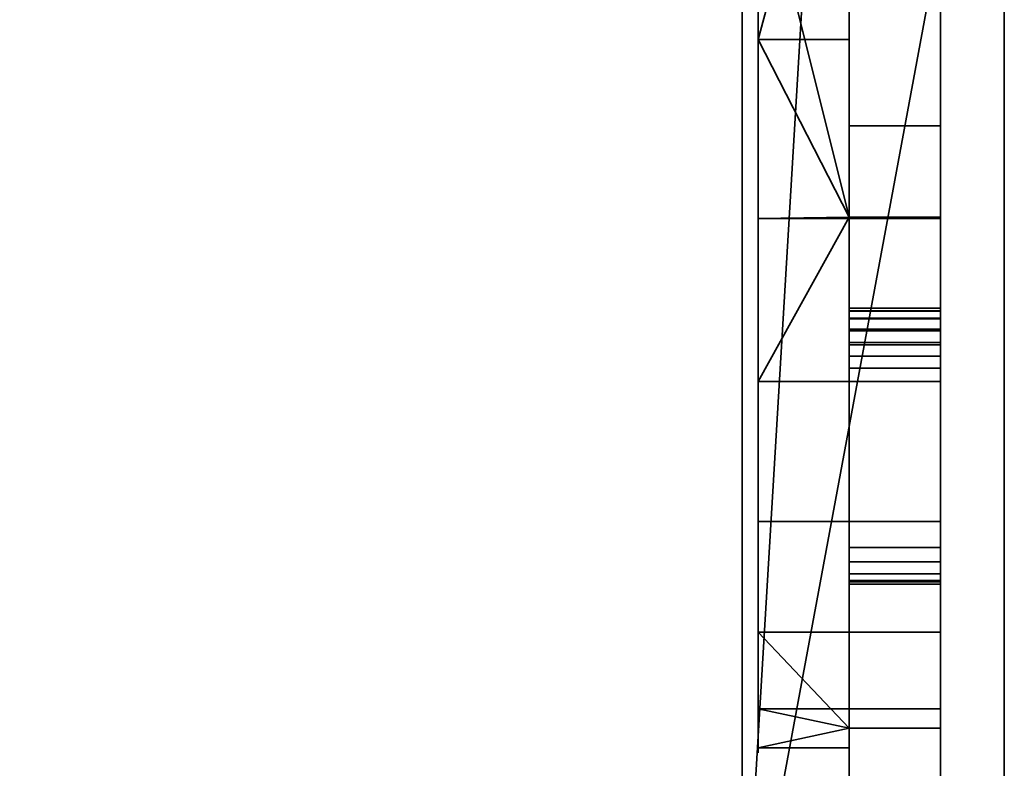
# Model space of a CAD drawing. Header units: millimetres. Extents: x -490 to 6690, y -115 to 132.
# Tile 452 of 656: x 2561 to 2582, y -5 to 12. Entities that reach past the tile are written whole.
import ezdxf

# ---------------------------------------------------------------- set-up
doc = ezdxf.new("R2010")
doc.units = ezdxf.units.MM
doc.layers.add('151', color=7, linetype='Continuous', true_color=0xffffff)

# ---------------------------------------------------------------- blocks, each defined once
blk = doc.blocks.new('UG_SURFACE_003')
at = {"layer": '151', "color": 252, "linetype": 'Continuous', "lineweight": 35}
for points in [[(3590, -6.2, 2202), (3590, 113.2, 2202), (2410, 113.2, 2202), (2410, -6.2, 2202)], [(2560, -6.2, 2052), (2560, 113.2, 2052), (3440, 113.2, 2052), (3440, -6.2, 2052)]]:
    blk.add_3dface(points, dxfattribs=at)
blk = doc.blocks.new('UG_SURFACE_177')
at = {"layer": '151', "color": 46, "linetype": 'Continuous', "lineweight": 35}
for points in [[(2577.1, 11.144, 1182.318), (2577.1, 19.356, 1182.318), (2577.1, 26.521, 1166.883), (2577.1, 25.092, 1165.844)], [(2579.1, 7.25, 1158.4), (2579.1, 18.55, 1158.4), (2579.1, 26.392, 1161.327), (2579.1, 25.872, 1162.228)], [(2579.1, 18.55, 1167.6), (2579.1, 7.25, 1158.4), (2579.1, 25.764, 1163.261), (2579.1, 26.085, 1164.25)], [(2577.1, 24.569, 1160.875), (2577.1, 25.752, 1159.562), (2577.1, 15.25, 1143.25), (2577.1, 7.217, 1144.957)], [(2579.1, 7.25, 1158.4), (2579.1, 25.872, 1162.228), (2579.1, 25.764, 1163.261)], [(2577.1, 3.641, 1178.978), (2577.1, 11.144, 1182.318), (2577.1, 25.092, 1165.844), (2577.1, 24.208, 1164.313)], [(2577.1, 0.573, 1149.785), (2577.1, -3.533, 1156.897), (2577.1, 24.023, 1162.556), (2577.1, 24.569, 1160.875)], [(2577.1, 7.217, 1144.957), (2577.1, 0.573, 1149.785), (2577.1, 24.569, 1160.875)], [(2577.1, 24.208, 1164.313), (2577.1, -1.854, 1172.875), (2577.1, 3.641, 1178.978)], [(2577.1, -4.392, 1165.064), (2577.1, -1.854, 1172.875), (2577.1, 24.208, 1164.313), (2577.1, 24.023, 1162.556)], [(2577.1, 24.023, 1162.556), (2577.1, -3.533, 1156.897), (2577.1, -4.392, 1165.064)], [(2579.1, 18.55, 1182.472), (2577.1, 19.356, 1182.318), (2577.1, 11.144, 1182.318)], [(2577.1, 11.144, 1182.318), (2579.1, 11.144, 1182.318), (2579.1, 18.55, 1182.472)], [(2579.1, 7.25, 1158.4), (2579.1, 18.55, 1167.6), (2579.1, 7.25, 1167.6)], [(2579.1, 18.55, 1167.6), (2579.1, 18.55, 1182.472), (2579.1, 11.144, 1182.318)], [(2579.1, 18.55, 1158.4), (2579.1, 7.25, 1158.4), (2579.1, 7.25, 1144.943), (2579.1, 15.25, 1143.25)], [(2579.1, 11.144, 1182.318), (2579.1, 7.25, 1181.057), (2579.1, 7.25, 1167.6), (2579.1, 18.55, 1167.6)], [(2577.1, 15.25, 1143.25), (2579.1, 15.25, 1143.25), (2579.1, 7.25, 1144.943)], [(2579.1, 7.25, 1144.943), (2577.1, 7.217, 1144.957), (2577.1, 15.25, 1143.25)], [(2577.1, 11.144, 1182.318), (2577.1, 3.641, 1178.978), (2579.1, 7.25, 1181.057)], [(2579.1, 7.25, 1181.057), (2579.1, 11.144, 1182.318), (2577.1, 11.144, 1182.318)], [(2577.1, 3.641, 1178.978), (2581.1, 3.641, 1178.978), (2581.1, 7.25, 1181.057), (2579.1, 7.25, 1181.057)], [(2579.1, 7.25, 1144.943), (2581.1, 7.25, 1144.943), (2581.1, 7.217, 1144.957), (2577.1, 7.217, 1144.957)], [(2581.1, 0.573, 1149.785), (2577.1, 0.573, 1149.785), (2577.1, 7.217, 1144.957), (2581.1, 7.217, 1144.957)], [(2579.1, 7.25, 1167.6), (2579.1, -3.957, 1167.6), (2579.1, -4.392, 1165.064)], [(2579.1, -4.392, 1165.064), (2579.1, -3.957, 1158.4), (2579.1, 7.25, 1158.4), (2579.1, 7.25, 1167.6)], [(2579.1, 7.25, 1167.6), (2581.1, 7.25, 1167.6), (2581.1, -3.957, 1167.6), (2579.1, -3.957, 1167.6)], [(2579.1, 7.25, 1181.057), (2581.1, 7.25, 1181.057), (2581.1, 7.25, 1167.6), (2579.1, 7.25, 1167.6)], [(2579.1, 7.25, 1158.4), (2581.1, 7.25, 1158.4), (2581.1, 7.25, 1144.943), (2579.1, 7.25, 1144.943)], [(2579.1, -3.957, 1158.4), (2581.1, -3.957, 1158.4), (2581.1, 7.25, 1158.4), (2579.1, 7.25, 1158.4)], [(2581.1, 7.25, 1181.057), (2581.1, 5.194, 1176.358), (2581.1, 5.25, 1176.064)], [(2581.1, 5.25, 1176.064), (2581.1, 5.25, 1170.4), (2581.1, 7.25, 1167.6), (2581.1, 7.25, 1181.057)], [(2581.1, 7.25, 1181.057), (2581.1, 3.641, 1178.978), (2581.1, 4.5, 1176.862), (2581.1, 4.791, 1176.788)], [(2581.1, 7.25, 1181.057), (2581.1, 5.033, 1176.611), (2581.1, 5.194, 1176.358)], [(2581.1, 4.791, 1176.788), (2581.1, 5.033, 1176.611), (2581.1, 7.25, 1181.057)], [(2581.1, 7.25, 1167.6), (2581.1, 5.016, 1169.834), (2581.1, 4.756, 1169.661)], [(2581.1, 5.25, 1170.4), (2581.1, 5.189, 1170.094), (2581.1, 7.25, 1167.6)], [(2581.1, -3.957, 1167.6), (2581.1, 7.25, 1167.6), (2581.1, 4.45, 1169.6), (2581.1, 0.001, 1169.6)], [(2581.1, 5.189, 1170.094), (2581.1, 5.016, 1169.834), (2581.1, 7.25, 1167.6)], [(2581.1, 4.756, 1169.661), (2581.1, 4.45, 1169.6), (2581.1, 7.25, 1167.6)], [(2581.1, 7.25, 1144.943), (2581.1, 7.25, 1158.4), (2581.1, 5.25, 1155.6), (2581.1, 5.25, 1149.936)], [(2581.1, 7.25, 1158.4), (2581.1, 5.189, 1155.906), (2581.1, 5.25, 1155.6)], [(2581.1, 7.217, 1144.957), (2581.1, 7.25, 1144.943), (2581.1, 5.033, 1149.389), (2581.1, 4.791, 1149.212)], [(2581.1, 5.25, 1149.936), (2581.1, 5.194, 1149.642), (2581.1, 7.25, 1144.943)], [(2581.1, 7.25, 1158.4), (2581.1, -3.957, 1158.4), (2581.1, 0.001, 1156.4), (2581.1, 4.45, 1156.4)], [(2581.1, 5.194, 1149.642), (2581.1, 5.033, 1149.389), (2581.1, 7.25, 1144.943)], [(2581.1, 7.25, 1158.4), (2581.1, 5.016, 1156.166), (2581.1, 5.189, 1155.906)], [(2581.1, 4.45, 1156.4), (2581.1, 4.756, 1156.339), (2581.1, 7.25, 1158.4)], [(2581.1, 4.756, 1156.339), (2581.1, 5.016, 1156.166), (2581.1, 7.25, 1158.4)], [(2581.1, 7.217, 1144.957), (2581.1, 4.5, 1149.138), (2581.1, 4.203, 1149.175)], [(2581.1, 4.203, 1149.175), (2581.1, 3.94, 1149.32), (2581.1, 0.573, 1149.785), (2581.1, 7.217, 1144.957)], [(2581.1, 4.791, 1149.212), (2581.1, 4.5, 1149.138), (2581.1, 7.217, 1144.957)], [(2579.1, 5.25, 1170.4), (2579.1, 4.45, 1169.6), (2579.1, 4.756, 1169.661)], [(2579.1, 3.94, 1176.68), (2579.1, 5.25, 1176.064), (2579.1, 5.194, 1176.358)], [(2579.1, 4.756, 1169.661), (2579.1, 5.016, 1169.834), (2579.1, 5.189, 1170.094), (2579.1, 5.25, 1170.4)], [(2579.1, 5.25, 1170.4), (2579.1, 5.25, 1176.064), (2579.1, 3.94, 1176.68), (2579.1, 4.45, 1169.6)], [(2579.1, 5.25, 1176.064), (2581.1, 5.25, 1176.064), (2581.1, 5.194, 1176.358), (2579.1, 5.194, 1176.358)], [(2579.1, 5.25, 1170.4), (2581.1, 5.25, 1170.4), (2581.1, 5.25, 1176.064), (2579.1, 5.25, 1176.064)], [(2579.1, 5.189, 1170.094), (2581.1, 5.189, 1170.094), (2581.1, 5.25, 1170.4), (2579.1, 5.25, 1170.4)], [(2579.1, -0.719, 1155.251), (2579.1, 5.25, 1155.6), (2579.1, 4.45, 1156.4), (2579.1, 0.001, 1156.4)], [(2579.1, 5.25, 1155.6), (2579.1, 5.189, 1155.906), (2579.1, 5.016, 1156.166), (2579.1, 4.756, 1156.339)], [(2579.1, 4.756, 1156.339), (2579.1, 4.45, 1156.4), (2579.1, 5.25, 1155.6)], [(2579.1, -0.719, 1155.251), (2579.1, 3.94, 1149.32), (2579.1, 5.25, 1149.936), (2579.1, 5.25, 1155.6)], [(2579.1, 5.194, 1149.642), (2579.1, 5.25, 1149.936), (2579.1, 3.94, 1149.32)], [(2579.1, 5.25, 1155.6), (2581.1, 5.25, 1155.6), (2581.1, 5.189, 1155.906), (2579.1, 5.189, 1155.906)], [(2579.1, 5.25, 1149.936), (2581.1, 5.25, 1149.936), (2581.1, 5.25, 1155.6), (2579.1, 5.25, 1155.6)], [(2579.1, 5.194, 1149.642), (2581.1, 5.194, 1149.642), (2581.1, 5.25, 1149.936), (2579.1, 5.25, 1149.936)], [(2579.1, 5.194, 1176.358), (2579.1, 5.033, 1176.611), (2579.1, 4.791, 1176.788), (2579.1, 3.94, 1176.68)], [(2579.1, 5.194, 1176.358), (2581.1, 5.194, 1176.358), (2581.1, 5.033, 1176.611), (2579.1, 5.033, 1176.611)], [(2579.1, 3.94, 1149.32), (2579.1, 4.791, 1149.212), (2579.1, 5.033, 1149.389), (2579.1, 5.194, 1149.642)], [(2579.1, 5.033, 1149.389), (2581.1, 5.033, 1149.389), (2581.1, 5.194, 1149.642), (2579.1, 5.194, 1149.642)], [(2579.1, 5.016, 1169.834), (2581.1, 5.016, 1169.834), (2581.1, 5.189, 1170.094), (2579.1, 5.189, 1170.094)], [(2579.1, 5.189, 1155.906), (2581.1, 5.189, 1155.906), (2581.1, 5.016, 1156.166), (2579.1, 5.016, 1156.166)], [(2579.1, 5.033, 1176.611), (2581.1, 5.033, 1176.611), (2581.1, 4.791, 1176.788), (2579.1, 4.791, 1176.788)], [(2579.1, 4.791, 1149.212), (2581.1, 4.791, 1149.212), (2581.1, 5.033, 1149.389), (2579.1, 5.033, 1149.389)], [(2579.1, 4.756, 1169.661), (2581.1, 4.756, 1169.661), (2581.1, 5.016, 1169.834), (2579.1, 5.016, 1169.834)], [(2579.1, 5.016, 1156.166), (2581.1, 5.016, 1156.166), (2581.1, 4.756, 1156.339), (2579.1, 4.756, 1156.339)], [(2579.1, 4.791, 1176.788), (2579.1, 4.5, 1176.862), (2579.1, 4.203, 1176.825), (2579.1, 3.94, 1176.68)], [(2579.1, 4.791, 1176.788), (2581.1, 4.791, 1176.788), (2581.1, 4.5, 1176.862), (2579.1, 4.5, 1176.862)], [(2579.1, 3.94, 1149.32), (2579.1, 4.203, 1149.175), (2579.1, 4.5, 1149.138), (2579.1, 4.791, 1149.212)], [(2579.1, 4.5, 1149.138), (2581.1, 4.5, 1149.138), (2581.1, 4.791, 1149.212), (2579.1, 4.791, 1149.212)], [(2579.1, 4.45, 1169.6), (2581.1, 4.45, 1169.6), (2581.1, 4.756, 1169.661), (2579.1, 4.756, 1169.661)], [(2579.1, 4.756, 1156.339), (2581.1, 4.756, 1156.339), (2581.1, 4.45, 1156.4), (2579.1, 4.45, 1156.4)], [(2579.1, 4.5, 1176.862), (2581.1, 4.5, 1176.862), (2581.1, 4.203, 1176.825), (2579.1, 4.203, 1176.825)], [(2579.1, 4.203, 1149.175), (2581.1, 4.203, 1149.175), (2581.1, 4.5, 1149.138), (2579.1, 4.5, 1149.138)], [(2579.1, 0.001, 1169.6), (2579.1, 4.45, 1169.6), (2579.1, 3.94, 1176.68)], [(2579.1, 0.001, 1169.6), (2581.1, 0.001, 1169.6), (2581.1, 4.45, 1169.6), (2579.1, 4.45, 1169.6)], [(2579.1, 4.45, 1156.4), (2581.1, 4.45, 1156.4), (2581.1, 0.001, 1156.4), (2579.1, 0.001, 1156.4)], [(2581.1, 3.641, 1178.978), (2581.1, 4.203, 1176.825), (2581.1, 4.5, 1176.862)], [(2579.1, 4.203, 1176.825), (2581.1, 4.203, 1176.825), (2581.1, 3.94, 1176.68), (2579.1, 3.94, 1176.68)], [(2579.1, 3.94, 1149.32), (2581.1, 3.94, 1149.32), (2581.1, 4.203, 1149.175), (2579.1, 4.203, 1149.175)], [(2581.1, 3.641, 1178.978), (2581.1, 3.94, 1176.68), (2581.1, 4.203, 1176.825)], [(2579.1, 3.94, 1176.68), (2579.1, -0.719, 1170.749), (2579.1, -0.798, 1170.438), (2579.1, -0.749, 1170.12)], [(2579.1, -0.749, 1170.12), (2579.1, -0.578, 1169.848), (2579.1, -0.314, 1169.665), (2579.1, 3.94, 1176.68)], [(2579.1, -0.314, 1169.665), (2579.1, 0.001, 1169.6), (2579.1, 3.94, 1176.68)], [(2579.1, 3.94, 1176.68), (2581.1, 3.94, 1176.68), (2581.1, -0.719, 1170.749), (2579.1, -0.719, 1170.749)], [(2579.1, -0.719, 1155.251), (2581.1, -0.719, 1155.251), (2581.1, 3.94, 1149.32), (2579.1, 3.94, 1149.32)], [(2581.1, 3.641, 1178.978), (2581.1, -1.854, 1172.875), (2581.1, -0.719, 1170.749), (2581.1, 3.94, 1176.68)], [(2581.1, 3.94, 1149.32), (2581.1, -0.719, 1155.251), (2581.1, -3.533, 1156.897), (2581.1, 0.573, 1149.785)], [(2581.1, 3.641, 1178.978), (2577.1, 3.641, 1178.978), (2577.1, -1.854, 1172.875), (2581.1, -1.854, 1172.875)], [(2581.1, -3.533, 1156.897), (2577.1, -3.533, 1156.897), (2577.1, 0.573, 1149.785), (2581.1, 0.573, 1149.785)], [(2579.1, -0.314, 1169.665), (2581.1, -0.314, 1169.665), (2581.1, 0.001, 1169.6), (2579.1, 0.001, 1169.6)], [(2579.1, 0.001, 1156.4), (2581.1, 0.001, 1156.4), (2581.1, -0.314, 1156.335), (2579.1, -0.314, 1156.335)], [(2579.1, 0.001, 1156.4), (2579.1, -0.314, 1156.335), (2579.1, -0.578, 1156.152), (2579.1, -0.749, 1155.88)], [(2579.1, -0.749, 1155.88), (2579.1, -0.798, 1155.562), (2579.1, -0.719, 1155.251), (2579.1, 0.001, 1156.4)], [(2581.1, 0.001, 1169.6), (2581.1, -0.314, 1169.665), (2581.1, -3.957, 1167.6)], [(2581.1, -3.957, 1158.4), (2581.1, -0.314, 1156.335), (2581.1, 0.001, 1156.4)], [(2579.1, -0.578, 1169.848), (2581.1, -0.578, 1169.848), (2581.1, -0.314, 1169.665), (2579.1, -0.314, 1169.665)], [(2579.1, -0.314, 1156.335), (2581.1, -0.314, 1156.335), (2581.1, -0.578, 1156.152), (2579.1, -0.578, 1156.152)], [(2581.1, -0.314, 1169.665), (2581.1, -0.578, 1169.848), (2581.1, -3.957, 1167.6)], [(2581.1, -3.957, 1158.4), (2581.1, -0.578, 1156.152), (2581.1, -0.314, 1156.335)], [(2579.1, -0.749, 1170.12), (2581.1, -0.749, 1170.12), (2581.1, -0.578, 1169.848), (2579.1, -0.578, 1169.848)], [(2579.1, -0.578, 1156.152), (2581.1, -0.578, 1156.152), (2581.1, -0.749, 1155.88), (2579.1, -0.749, 1155.88)], [(2581.1, -3.957, 1167.6), (2581.1, -0.578, 1169.848), (2581.1, -0.749, 1170.12)], [(2581.1, -0.749, 1155.88), (2581.1, -0.578, 1156.152), (2581.1, -3.957, 1158.4), (2581.1, -3.533, 1156.897)], [(2579.1, -0.719, 1170.749), (2581.1, -0.719, 1170.749), (2581.1, -0.798, 1170.438), (2579.1, -0.798, 1170.438)], [(2579.1, -0.798, 1155.562), (2581.1, -0.798, 1155.562), (2581.1, -0.719, 1155.251), (2579.1, -0.719, 1155.251)], [(2579.1, -0.798, 1170.438), (2581.1, -0.798, 1170.438), (2581.1, -0.749, 1170.12), (2579.1, -0.749, 1170.12)], [(2579.1, -0.749, 1155.88), (2581.1, -0.749, 1155.88), (2581.1, -0.798, 1155.562), (2579.1, -0.798, 1155.562)], [(2581.1, -0.798, 1170.438), (2581.1, -0.719, 1170.749), (2581.1, -1.854, 1172.875), (2581.1, -3.957, 1167.6)], [(2581.1, -3.533, 1156.897), (2581.1, -0.719, 1155.251), (2581.1, -0.798, 1155.562)], [(2581.1, -0.749, 1170.12), (2581.1, -0.798, 1170.438), (2581.1, -3.957, 1167.6)], [(2581.1, -3.533, 1156.897), (2581.1, -0.798, 1155.562), (2581.1, -0.749, 1155.88)], [(2579.1, -3.957, 1167.6), (2577.1, -1.854, 1172.875), (2577.1, -4.392, 1165.064)], [(2579.1, -3.957, 1167.6), (2581.1, -3.957, 1167.6), (2581.1, -1.854, 1172.875), (2577.1, -1.854, 1172.875)], [(2577.1, -4.392, 1165.064), (2577.1, -3.533, 1156.897), (2579.1, -3.957, 1158.4)], [(2577.1, -3.533, 1156.897), (2581.1, -3.533, 1156.897), (2581.1, -3.957, 1158.4), (2579.1, -3.957, 1158.4)], [(2577.1, -4.392, 1165.064), (2579.1, -4.392, 1165.064), (2579.1, -3.957, 1167.6)], [(2579.1, -3.957, 1158.4), (2579.1, -4.392, 1165.064), (2577.1, -4.392, 1165.064)]]:
    blk.add_3dface(points, dxfattribs=at)
blk = doc.blocks.new('UG_SURFACE_194')
at = {"layer": '151', "color": 252, "linetype": 'Continuous', "lineweight": 35}
for points in [[(2579.1, 26.227, 1164.469), (2579.1, 25.805, 1163.52), (2579.1, 7.25, 1167.1), (2579.1, 12.25, 1167.1)], [(2579.1, 7.25, 1158.9), (2579.1, 25.805, 1163.52), (2579.1, 12.25, 1158.9)], [(2579.1, 7.25, 1167.1), (2579.1, 25.805, 1163.52), (2579.1, 7.25, 1158.9)], [(2579.1, 12.25, 1158.9), (2581.1, 12.25, 1158.9), (2581.1, 9.25, 1155.9), (2579.1, 9.25, 1155.9)], [(2579.1, 9.25, 1170.1), (2581.1, 9.25, 1170.1), (2581.1, 12.25, 1167.1), (2579.1, 12.25, 1167.1)], [(2579.1, 7.25, 1167.1), (2579.1, 7.25, 1170.1), (2579.1, 9.25, 1170.1), (2579.1, 12.25, 1167.1)], [(2579.1, 12.25, 1158.9), (2579.1, 9.25, 1155.9), (2579.1, 7.25, 1155.9), (2579.1, 7.25, 1158.9)], [(2581.1, 12.25, 1158.9), (2581.1, 7.25, 1167.1), (2581.1, 7.25, 1158.9)], [(2581.1, 12.25, 1167.1), (2581.1, 9.25, 1170.1), (2581.1, 7.25, 1170.1), (2581.1, 7.25, 1167.1)], [(2581.1, 7.25, 1167.1), (2581.1, 12.25, 1158.9), (2581.1, 12.25, 1167.1)], [(2581.1, 7.25, 1158.9), (2581.1, 7.25, 1155.9), (2581.1, 9.25, 1155.9), (2581.1, 12.25, 1158.9)], [(2579.1, 9.25, 1155.9), (2581.1, 9.25, 1155.9), (2581.1, 7.25, 1155.9), (2579.1, 7.25, 1155.9)], [(2579.1, 7.25, 1170.1), (2581.1, 7.25, 1170.1), (2581.1, 9.25, 1170.1), (2579.1, 9.25, 1170.1)], [(2579.1, 7.25, 1155.9), (2581.1, 7.25, 1155.9), (2581.1, 7.25, 1158.9), (2579.1, 7.25, 1158.9)], [(2579.1, 7.25, 1167.1), (2581.1, 7.25, 1167.1), (2581.1, 7.25, 1170.1), (2579.1, 7.25, 1170.1)], [(2579.1, 7.25, 1158.9), (2579.1, -7.75, 1158.9), (2579.1, -7.75, 1167.1), (2579.1, 7.25, 1167.1)], [(2581.1, -7.75, 1167.1), (2581.1, 7.25, 1167.1), (2579.1, 7.25, 1167.1), (2579.1, -7.75, 1167.1)], [(2579.1, -7.75, 1158.9), (2579.1, 7.25, 1158.9), (2581.1, 7.25, 1158.9), (2581.1, -7.75, 1158.9)], [(2581.1, 7.25, 1167.1), (2581.1, -7.75, 1167.1), (2581.1, -7.75, 1158.9), (2581.1, 7.25, 1158.9)]]:
    blk.add_3dface(points, dxfattribs=at)
blk = doc.blocks.new('UG_SURFACE_198')
at = {"layer": '151', "color": 252, "linetype": 'Continuous', "lineweight": 35}
for points in [[(2579.1, 26.227, 1018.469), (2579.1, 25.805, 1017.52), (2579.1, 7.25, 1021.1), (2579.1, 12.25, 1021.1)], [(2579.1, 7.25, 1012.9), (2579.1, 25.805, 1017.52), (2579.1, 12.25, 1012.9)], [(2579.1, 7.25, 1021.1), (2579.1, 25.805, 1017.52), (2579.1, 7.25, 1012.9)], [(2579.1, 12.25, 1012.9), (2581.1, 12.25, 1012.9), (2581.1, 9.25, 1009.9), (2579.1, 9.25, 1009.9)], [(2579.1, 9.25, 1024.1), (2581.1, 9.25, 1024.1), (2581.1, 12.25, 1021.1), (2579.1, 12.25, 1021.1)], [(2579.1, 7.25, 1021.1), (2579.1, 7.25, 1024.1), (2579.1, 9.25, 1024.1), (2579.1, 12.25, 1021.1)], [(2579.1, 12.25, 1012.9), (2579.1, 9.25, 1009.9), (2579.1, 7.25, 1009.9), (2579.1, 7.25, 1012.9)], [(2581.1, 12.25, 1012.9), (2581.1, 7.25, 1021.1), (2581.1, 7.25, 1012.9)], [(2581.1, 12.25, 1021.1), (2581.1, 9.25, 1024.1), (2581.1, 7.25, 1024.1), (2581.1, 7.25, 1021.1)], [(2581.1, 7.25, 1021.1), (2581.1, 12.25, 1012.9), (2581.1, 12.25, 1021.1)], [(2581.1, 7.25, 1012.9), (2581.1, 7.25, 1009.9), (2581.1, 9.25, 1009.9), (2581.1, 12.25, 1012.9)], [(2579.1, 9.25, 1009.9), (2581.1, 9.25, 1009.9), (2581.1, 7.25, 1009.9), (2579.1, 7.25, 1009.9)], [(2579.1, 7.25, 1024.1), (2581.1, 7.25, 1024.1), (2581.1, 9.25, 1024.1), (2579.1, 9.25, 1024.1)], [(2579.1, 7.25, 1009.9), (2581.1, 7.25, 1009.9), (2581.1, 7.25, 1012.9), (2579.1, 7.25, 1012.9)], [(2579.1, 7.25, 1021.1), (2581.1, 7.25, 1021.1), (2581.1, 7.25, 1024.1), (2579.1, 7.25, 1024.1)], [(2579.1, 7.25, 1012.9), (2579.1, -7.75, 1012.9), (2579.1, -7.75, 1021.1), (2579.1, 7.25, 1021.1)], [(2581.1, -7.75, 1021.1), (2581.1, 7.25, 1021.1), (2579.1, 7.25, 1021.1), (2579.1, -7.75, 1021.1)], [(2579.1, -7.75, 1012.9), (2579.1, 7.25, 1012.9), (2581.1, 7.25, 1012.9), (2581.1, -7.75, 1012.9)], [(2581.1, 7.25, 1021.1), (2581.1, -7.75, 1021.1), (2581.1, -7.75, 1012.9), (2581.1, 7.25, 1012.9)]]:
    blk.add_3dface(points, dxfattribs=at)
blk = doc.blocks.new('UG_SURFACE_211')
at = {"layer": '151', "color": 254, "linetype": 'Continuous', "lineweight": 35}
for points in [[(2582.5, 21, 2024.5), (2576.75, 111.75, 2030.25), (2576.75, -10, 2030.25)], [(2576.75, -10, -8), (2576.75, 111.75, -8), (2582.5, 111.75, -8), (2582.5, 86, -8)], [(2576.75, 111.75, 2030.25), (2576.75, 111.75, -8), (2576.75, -10, -8), (2576.75, -10, 2030.25)], [(2576.75, -10, -8), (2582.5, 86, -8), (2582.5, 21, -8)], [(2576.75, -10, 2030.25), (2580.5, -10, 2026.5), (2582.5, -8, 2024.5), (2582.5, 21, 2024.5)], [(2582.5, 21, -8), (2582.5, -8, -8), (2580.5, -10, -8), (2576.75, -10, -8)], [(2582.5, 21, 2024.5), (2582.5, -8, 2024.5), (2582.5, -8, -8), (2582.5, 21, -8)]]:
    blk.add_3dface(points, dxfattribs=at)
blk = doc.blocks.new('UG_SURFACE_214')
at = {"layer": '151', "color": 254, "linetype": 'Continuous', "lineweight": 35}
for points in [[(3423.25, 111.75, 2030.25), (2576.75, 111.75, 2030.25), (2576.75, -10, 2030.25), (3423.25, -10, 2030.25)], [(2576.75, -10, 2030.25), (2576.75, 111.75, 2030.25), (2582.5, 21, 2024.5)], [(2582.5, 21, 2024.5), (2582.5, -8, 2024.5), (2580.5, -10, 2026.5), (2576.75, -10, 2030.25)], [(3417.5, 21, 2024.5), (3417.5, -8, 2024.5), (2582.5, -8, 2024.5), (2582.5, 21, 2024.5)]]:
    blk.add_3dface(points, dxfattribs=at)
blk = doc.blocks.new('UG_SURFACE_222')
at = {"layer": '151', "color": 46, "linetype": 'Continuous', "lineweight": 35}
for points in [[(2577.1, 11.144, 1036.318), (2577.1, 19.356, 1036.318), (2577.1, 26.521, 1020.883), (2577.1, 25.092, 1019.844)], [(2579.1, 7.25, 1012.4), (2579.1, 18.55, 1012.4), (2579.1, 26.392, 1015.327), (2579.1, 25.872, 1016.227)], [(2579.1, 18.55, 1021.6), (2579.1, 7.25, 1012.4), (2579.1, 25.764, 1017.261), (2579.1, 26.085, 1018.25)], [(2577.1, 24.569, 1014.875), (2577.1, 25.752, 1013.562), (2577.1, 15.25, 997.25), (2577.1, 7.217, 998.957)], [(2579.1, 7.25, 1012.4), (2579.1, 25.872, 1016.227), (2579.1, 25.764, 1017.261)], [(2577.1, 3.641, 1032.978), (2577.1, 11.144, 1036.318), (2577.1, 25.092, 1019.844), (2577.1, 24.208, 1018.313)], [(2577.1, 0.573, 1003.785), (2577.1, -3.533, 1010.897), (2577.1, 24.023, 1016.556), (2577.1, 24.569, 1014.875)], [(2577.1, 7.217, 998.957), (2577.1, 0.573, 1003.785), (2577.1, 24.569, 1014.875)], [(2577.1, 24.208, 1018.313), (2577.1, -1.854, 1026.875), (2577.1, 3.641, 1032.978)], [(2577.1, -4.392, 1019.064), (2577.1, -1.854, 1026.875), (2577.1, 24.208, 1018.313), (2577.1, 24.023, 1016.556)], [(2577.1, 24.023, 1016.556), (2577.1, -3.533, 1010.897), (2577.1, -4.392, 1019.064)], [(2579.1, 18.55, 1036.472), (2577.1, 19.356, 1036.318), (2577.1, 11.144, 1036.318)], [(2577.1, 11.144, 1036.318), (2579.1, 11.144, 1036.318), (2579.1, 18.55, 1036.472)], [(2579.1, 7.25, 1012.4), (2579.1, 18.55, 1021.6), (2579.1, 7.25, 1021.6)], [(2579.1, 18.55, 1021.6), (2579.1, 18.55, 1036.472), (2579.1, 11.144, 1036.318)], [(2579.1, 18.55, 1012.4), (2579.1, 7.25, 1012.4), (2579.1, 7.25, 998.943), (2579.1, 15.25, 997.25)], [(2579.1, 11.144, 1036.318), (2579.1, 7.25, 1035.057), (2579.1, 7.25, 1021.6), (2579.1, 18.55, 1021.6)], [(2577.1, 15.25, 997.25), (2579.1, 15.25, 997.25), (2579.1, 7.25, 998.943)], [(2579.1, 7.25, 998.943), (2577.1, 7.217, 998.957), (2577.1, 15.25, 997.25)], [(2577.1, 11.144, 1036.318), (2577.1, 3.641, 1032.978), (2579.1, 7.25, 1035.057)], [(2579.1, 7.25, 1035.057), (2579.1, 11.144, 1036.318), (2577.1, 11.144, 1036.318)], [(2577.1, 3.641, 1032.978), (2581.1, 3.641, 1032.978), (2581.1, 7.25, 1035.057), (2579.1, 7.25, 1035.057)], [(2579.1, 7.25, 998.943), (2581.1, 7.25, 998.943), (2581.1, 7.217, 998.957), (2577.1, 7.217, 998.957)], [(2581.1, 0.573, 1003.785), (2577.1, 0.573, 1003.785), (2577.1, 7.217, 998.957), (2581.1, 7.217, 998.957)], [(2579.1, 7.25, 1021.6), (2579.1, -3.957, 1021.6), (2579.1, -4.392, 1019.064)], [(2579.1, -4.392, 1019.064), (2579.1, -3.957, 1012.4), (2579.1, 7.25, 1012.4), (2579.1, 7.25, 1021.6)], [(2579.1, 7.25, 1021.6), (2581.1, 7.25, 1021.6), (2581.1, -3.957, 1021.6), (2579.1, -3.957, 1021.6)], [(2579.1, 7.25, 1035.057), (2581.1, 7.25, 1035.057), (2581.1, 7.25, 1021.6), (2579.1, 7.25, 1021.6)], [(2579.1, 7.25, 1012.4), (2581.1, 7.25, 1012.4), (2581.1, 7.25, 998.943), (2579.1, 7.25, 998.943)], [(2579.1, -3.957, 1012.4), (2581.1, -3.957, 1012.4), (2581.1, 7.25, 1012.4), (2579.1, 7.25, 1012.4)], [(2581.1, 7.25, 1035.057), (2581.1, 5.194, 1030.358), (2581.1, 5.25, 1030.064)], [(2581.1, 5.25, 1030.064), (2581.1, 5.25, 1024.4), (2581.1, 7.25, 1021.6), (2581.1, 7.25, 1035.057)], [(2581.1, 7.25, 1035.057), (2581.1, 3.641, 1032.978), (2581.1, 4.5, 1030.862), (2581.1, 4.791, 1030.788)], [(2581.1, 7.25, 1035.057), (2581.1, 5.033, 1030.611), (2581.1, 5.194, 1030.358)], [(2581.1, 4.791, 1030.788), (2581.1, 5.033, 1030.611), (2581.1, 7.25, 1035.057)], [(2581.1, 7.25, 1021.6), (2581.1, 5.016, 1023.834), (2581.1, 4.756, 1023.661)], [(2581.1, 5.25, 1024.4), (2581.1, 5.189, 1024.094), (2581.1, 7.25, 1021.6)], [(2581.1, -3.957, 1021.6), (2581.1, 7.25, 1021.6), (2581.1, 4.45, 1023.6), (2581.1, 0.001, 1023.6)], [(2581.1, 5.189, 1024.094), (2581.1, 5.016, 1023.834), (2581.1, 7.25, 1021.6)], [(2581.1, 4.756, 1023.661), (2581.1, 4.45, 1023.6), (2581.1, 7.25, 1021.6)], [(2581.1, 7.25, 998.943), (2581.1, 7.25, 1012.4), (2581.1, 5.25, 1009.6), (2581.1, 5.25, 1003.936)], [(2581.1, 7.25, 1012.4), (2581.1, 5.189, 1009.906), (2581.1, 5.25, 1009.6)], [(2581.1, 7.217, 998.957), (2581.1, 7.25, 998.943), (2581.1, 5.033, 1003.389), (2581.1, 4.791, 1003.212)], [(2581.1, 5.25, 1003.936), (2581.1, 5.194, 1003.642), (2581.1, 7.25, 998.943)], [(2581.1, 7.25, 1012.4), (2581.1, -3.957, 1012.4), (2581.1, 0.001, 1010.4), (2581.1, 4.45, 1010.4)], [(2581.1, 5.194, 1003.642), (2581.1, 5.033, 1003.389), (2581.1, 7.25, 998.943)], [(2581.1, 7.25, 1012.4), (2581.1, 5.016, 1010.166), (2581.1, 5.189, 1009.906)], [(2581.1, 4.45, 1010.4), (2581.1, 4.756, 1010.339), (2581.1, 7.25, 1012.4)], [(2581.1, 4.756, 1010.339), (2581.1, 5.016, 1010.166), (2581.1, 7.25, 1012.4)], [(2581.1, 7.217, 998.957), (2581.1, 4.5, 1003.138), (2581.1, 4.203, 1003.175)], [(2581.1, 4.203, 1003.175), (2581.1, 3.94, 1003.32), (2581.1, 0.573, 1003.785), (2581.1, 7.217, 998.957)], [(2581.1, 4.791, 1003.212), (2581.1, 4.5, 1003.138), (2581.1, 7.217, 998.957)], [(2579.1, 5.25, 1024.4), (2579.1, 4.45, 1023.6), (2579.1, 4.756, 1023.661)], [(2579.1, 3.94, 1030.68), (2579.1, 5.25, 1030.064), (2579.1, 5.194, 1030.358)], [(2579.1, 4.756, 1023.661), (2579.1, 5.016, 1023.834), (2579.1, 5.189, 1024.094), (2579.1, 5.25, 1024.4)], [(2579.1, 5.25, 1024.4), (2579.1, 5.25, 1030.064), (2579.1, 3.94, 1030.68), (2579.1, 4.45, 1023.6)], [(2579.1, 5.25, 1030.064), (2581.1, 5.25, 1030.064), (2581.1, 5.194, 1030.358), (2579.1, 5.194, 1030.358)], [(2579.1, 5.25, 1024.4), (2581.1, 5.25, 1024.4), (2581.1, 5.25, 1030.064), (2579.1, 5.25, 1030.064)], [(2579.1, 5.189, 1024.094), (2581.1, 5.189, 1024.094), (2581.1, 5.25, 1024.4), (2579.1, 5.25, 1024.4)], [(2579.1, -0.719, 1009.251), (2579.1, 5.25, 1009.6), (2579.1, 4.45, 1010.4), (2579.1, 0.001, 1010.4)], [(2579.1, 5.25, 1009.6), (2579.1, 5.189, 1009.906), (2579.1, 5.016, 1010.166), (2579.1, 4.756, 1010.339)], [(2579.1, 4.756, 1010.339), (2579.1, 4.45, 1010.4), (2579.1, 5.25, 1009.6)], [(2579.1, -0.719, 1009.251), (2579.1, 3.94, 1003.32), (2579.1, 5.25, 1003.936), (2579.1, 5.25, 1009.6)], [(2579.1, 5.194, 1003.642), (2579.1, 5.25, 1003.936), (2579.1, 3.94, 1003.32)], [(2579.1, 5.25, 1009.6), (2581.1, 5.25, 1009.6), (2581.1, 5.189, 1009.906), (2579.1, 5.189, 1009.906)], [(2579.1, 5.25, 1003.936), (2581.1, 5.25, 1003.936), (2581.1, 5.25, 1009.6), (2579.1, 5.25, 1009.6)], [(2579.1, 5.194, 1003.642), (2581.1, 5.194, 1003.642), (2581.1, 5.25, 1003.936), (2579.1, 5.25, 1003.936)], [(2579.1, 5.194, 1030.358), (2579.1, 5.033, 1030.611), (2579.1, 4.791, 1030.788), (2579.1, 3.94, 1030.68)], [(2579.1, 5.194, 1030.358), (2581.1, 5.194, 1030.358), (2581.1, 5.033, 1030.611), (2579.1, 5.033, 1030.611)], [(2579.1, 3.94, 1003.32), (2579.1, 4.791, 1003.212), (2579.1, 5.033, 1003.389), (2579.1, 5.194, 1003.642)], [(2579.1, 5.033, 1003.389), (2581.1, 5.033, 1003.389), (2581.1, 5.194, 1003.642), (2579.1, 5.194, 1003.642)], [(2579.1, 5.016, 1023.834), (2581.1, 5.016, 1023.834), (2581.1, 5.189, 1024.094), (2579.1, 5.189, 1024.094)], [(2579.1, 5.189, 1009.906), (2581.1, 5.189, 1009.906), (2581.1, 5.016, 1010.166), (2579.1, 5.016, 1010.166)], [(2579.1, 5.033, 1030.611), (2581.1, 5.033, 1030.611), (2581.1, 4.791, 1030.788), (2579.1, 4.791, 1030.788)], [(2579.1, 4.791, 1003.212), (2581.1, 4.791, 1003.212), (2581.1, 5.033, 1003.389), (2579.1, 5.033, 1003.389)], [(2579.1, 4.756, 1023.661), (2581.1, 4.756, 1023.661), (2581.1, 5.016, 1023.834), (2579.1, 5.016, 1023.834)], [(2579.1, 5.016, 1010.166), (2581.1, 5.016, 1010.166), (2581.1, 4.756, 1010.339), (2579.1, 4.756, 1010.339)], [(2579.1, 4.791, 1030.788), (2579.1, 4.5, 1030.862), (2579.1, 4.203, 1030.825), (2579.1, 3.94, 1030.68)], [(2579.1, 4.791, 1030.788), (2581.1, 4.791, 1030.788), (2581.1, 4.5, 1030.862), (2579.1, 4.5, 1030.862)], [(2579.1, 3.94, 1003.32), (2579.1, 4.203, 1003.175), (2579.1, 4.5, 1003.138), (2579.1, 4.791, 1003.212)], [(2579.1, 4.5, 1003.138), (2581.1, 4.5, 1003.138), (2581.1, 4.791, 1003.212), (2579.1, 4.791, 1003.212)], [(2579.1, 4.45, 1023.6), (2581.1, 4.45, 1023.6), (2581.1, 4.756, 1023.661), (2579.1, 4.756, 1023.661)], [(2579.1, 4.756, 1010.339), (2581.1, 4.756, 1010.339), (2581.1, 4.45, 1010.4), (2579.1, 4.45, 1010.4)], [(2579.1, 4.5, 1030.862), (2581.1, 4.5, 1030.862), (2581.1, 4.203, 1030.825), (2579.1, 4.203, 1030.825)], [(2579.1, 4.203, 1003.175), (2581.1, 4.203, 1003.175), (2581.1, 4.5, 1003.138), (2579.1, 4.5, 1003.138)], [(2579.1, 0.001, 1023.6), (2579.1, 4.45, 1023.6), (2579.1, 3.94, 1030.68)], [(2579.1, 0.001, 1023.6), (2581.1, 0.001, 1023.6), (2581.1, 4.45, 1023.6), (2579.1, 4.45, 1023.6)], [(2579.1, 4.45, 1010.4), (2581.1, 4.45, 1010.4), (2581.1, 0.001, 1010.4), (2579.1, 0.001, 1010.4)], [(2581.1, 3.641, 1032.978), (2581.1, 4.203, 1030.825), (2581.1, 4.5, 1030.862)], [(2579.1, 4.203, 1030.825), (2581.1, 4.203, 1030.825), (2581.1, 3.94, 1030.68), (2579.1, 3.94, 1030.68)], [(2579.1, 3.94, 1003.32), (2581.1, 3.94, 1003.32), (2581.1, 4.203, 1003.175), (2579.1, 4.203, 1003.175)], [(2581.1, 3.641, 1032.978), (2581.1, 3.94, 1030.68), (2581.1, 4.203, 1030.825)], [(2579.1, 3.94, 1030.68), (2579.1, -0.719, 1024.749), (2579.1, -0.798, 1024.438), (2579.1, -0.749, 1024.12)], [(2579.1, -0.749, 1024.12), (2579.1, -0.578, 1023.848), (2579.1, -0.314, 1023.665), (2579.1, 3.94, 1030.68)], [(2579.1, -0.314, 1023.665), (2579.1, 0.001, 1023.6), (2579.1, 3.94, 1030.68)], [(2579.1, 3.94, 1030.68), (2581.1, 3.94, 1030.68), (2581.1, -0.719, 1024.749), (2579.1, -0.719, 1024.749)], [(2579.1, -0.719, 1009.251), (2581.1, -0.719, 1009.251), (2581.1, 3.94, 1003.32), (2579.1, 3.94, 1003.32)], [(2581.1, 3.641, 1032.978), (2581.1, -1.854, 1026.875), (2581.1, -0.719, 1024.749), (2581.1, 3.94, 1030.68)], [(2581.1, 3.94, 1003.32), (2581.1, -0.719, 1009.251), (2581.1, -3.533, 1010.897), (2581.1, 0.573, 1003.785)], [(2581.1, 3.641, 1032.978), (2577.1, 3.641, 1032.978), (2577.1, -1.854, 1026.875), (2581.1, -1.854, 1026.875)], [(2581.1, -3.533, 1010.897), (2577.1, -3.533, 1010.897), (2577.1, 0.573, 1003.785), (2581.1, 0.573, 1003.785)], [(2579.1, -0.314, 1023.665), (2581.1, -0.314, 1023.665), (2581.1, 0.001, 1023.6), (2579.1, 0.001, 1023.6)], [(2579.1, 0.001, 1010.4), (2581.1, 0.001, 1010.4), (2581.1, -0.314, 1010.335), (2579.1, -0.314, 1010.335)], [(2579.1, 0.001, 1010.4), (2579.1, -0.314, 1010.335), (2579.1, -0.578, 1010.152), (2579.1, -0.749, 1009.88)], [(2579.1, -0.749, 1009.88), (2579.1, -0.798, 1009.562), (2579.1, -0.719, 1009.251), (2579.1, 0.001, 1010.4)], [(2581.1, 0.001, 1023.6), (2581.1, -0.314, 1023.665), (2581.1, -3.957, 1021.6)], [(2581.1, -3.957, 1012.4), (2581.1, -0.314, 1010.335), (2581.1, 0.001, 1010.4)], [(2579.1, -0.578, 1023.848), (2581.1, -0.578, 1023.848), (2581.1, -0.314, 1023.665), (2579.1, -0.314, 1023.665)], [(2579.1, -0.314, 1010.335), (2581.1, -0.314, 1010.335), (2581.1, -0.578, 1010.152), (2579.1, -0.578, 1010.152)], [(2581.1, -0.314, 1023.665), (2581.1, -0.578, 1023.848), (2581.1, -3.957, 1021.6)], [(2581.1, -3.957, 1012.4), (2581.1, -0.578, 1010.152), (2581.1, -0.314, 1010.335)], [(2579.1, -0.749, 1024.12), (2581.1, -0.749, 1024.12), (2581.1, -0.578, 1023.848), (2579.1, -0.578, 1023.848)], [(2579.1, -0.578, 1010.152), (2581.1, -0.578, 1010.152), (2581.1, -0.749, 1009.88), (2579.1, -0.749, 1009.88)], [(2581.1, -3.957, 1021.6), (2581.1, -0.578, 1023.848), (2581.1, -0.749, 1024.12)], [(2581.1, -0.749, 1009.88), (2581.1, -0.578, 1010.152), (2581.1, -3.957, 1012.4), (2581.1, -3.533, 1010.897)], [(2579.1, -0.719, 1024.749), (2581.1, -0.719, 1024.749), (2581.1, -0.798, 1024.438), (2579.1, -0.798, 1024.438)], [(2579.1, -0.798, 1009.562), (2581.1, -0.798, 1009.562), (2581.1, -0.719, 1009.251), (2579.1, -0.719, 1009.251)], [(2579.1, -0.798, 1024.438), (2581.1, -0.798, 1024.438), (2581.1, -0.749, 1024.12), (2579.1, -0.749, 1024.12)], [(2579.1, -0.749, 1009.88), (2581.1, -0.749, 1009.88), (2581.1, -0.798, 1009.562), (2579.1, -0.798, 1009.562)], [(2581.1, -0.798, 1024.438), (2581.1, -0.719, 1024.749), (2581.1, -1.854, 1026.875), (2581.1, -3.957, 1021.6)], [(2581.1, -3.533, 1010.897), (2581.1, -0.719, 1009.251), (2581.1, -0.798, 1009.562)], [(2581.1, -0.749, 1024.12), (2581.1, -0.798, 1024.438), (2581.1, -3.957, 1021.6)], [(2581.1, -3.533, 1010.897), (2581.1, -0.798, 1009.562), (2581.1, -0.749, 1009.88)], [(2579.1, -3.957, 1021.6), (2577.1, -1.854, 1026.875), (2577.1, -4.392, 1019.064)], [(2579.1, -3.957, 1021.6), (2581.1, -3.957, 1021.6), (2581.1, -1.854, 1026.875), (2577.1, -1.854, 1026.875)], [(2577.1, -4.392, 1019.064), (2577.1, -3.533, 1010.897), (2579.1, -3.957, 1012.4)], [(2577.1, -3.533, 1010.897), (2581.1, -3.533, 1010.897), (2581.1, -3.957, 1012.4), (2579.1, -3.957, 1012.4)], [(2577.1, -4.392, 1019.064), (2579.1, -4.392, 1019.064), (2579.1, -3.957, 1021.6)], [(2579.1, -3.957, 1012.4), (2579.1, -4.392, 1019.064), (2577.1, -4.392, 1019.064)]]:
    blk.add_3dface(points, dxfattribs=at)

msp = doc.modelspace()

# ---------------------------------------------------------------- linework, layer by layer
at = {"layer": '151', "color": 253, "linetype": 'Continuous', "lineweight": -3}
for p, q in [((2576.75, -10, 2030.25), (2576.75, 111.75, 2030.25)), ((2576.75, -10, -8), (2576.75, 111.75, -8)), ((2576.75, -10, 2030.25), (2576.75, 111.75, 2030.25)), ((2579.1, 9.25, 1170.1), (2579.1, 12.25, 1167.1)), ((2579.1, 12.25, 1158.9), (2579.1, 9.25, 1155.9)), ((2579.1, 12.25, 1012.9), (2579.1, 9.25, 1009.9)), ((2579.1, 9.25, 1024.1), (2579.1, 12.25, 1021.1)), ((2581.1, 9.25, 1170.1), (2581.1, 12.25, 1167.1)), ((2581.1, 12.25, 1158.9), (2581.1, 9.25, 1155.9)), ((2581.1, 12.25, 1012.9), (2581.1, 9.25, 1009.9)), ((2581.1, 9.25, 1024.1), (2581.1, 12.25, 1021.1)), ((2579.1, 7.25, 1170.1), (2579.1, 9.25, 1170.1)), ((2581.1, 9.25, 1170.1), (2579.1, 9.25, 1170.1)), ((2581.1, 9.25, 1155.9), (2579.1, 9.25, 1155.9)), ((2579.1, 9.25, 1155.9), (2579.1, 7.25, 1155.9)), ((2579.1, 9.25, 1009.9), (2579.1, 7.25, 1009.9)), ((2581.1, 9.25, 1024.1), (2579.1, 9.25, 1024.1)), ((2579.1, 7.25, 1024.1), (2579.1, 9.25, 1024.1)), ((2581.1, 9.25, 1009.9), (2579.1, 9.25, 1009.9)), ((2581.1, 9.25, 1155.9), (2581.1, 7.25, 1155.9)), ((2581.1, 7.25, 1170.1), (2581.1, 9.25, 1170.1)), ((2581.1, 7.25, 1024.1), (2581.1, 9.25, 1024.1)), ((2581.1, 9.25, 1009.9), (2581.1, 7.25, 1009.9)), ((2579.1, 7.25, 1144.943), (2579.1, 7.25, 1158.4)), ((2581.1, 7.25, 1158.4), (2579.1, 7.25, 1158.4)), ((2581.1, 7.25, 1144.943), (2579.1, 7.25, 1144.943)), ((2579.1, 7.25, 1158.4), (2579.1, -3.957, 1158.4)), ((2579.1, 7.25, 1167.6), (2579.1, 7.25, 1181.057)), ((2581.1, 7.25, 1181.057), (2579.1, 7.25, 1181.057)), ((2579.1, -3.957, 1167.6), (2579.1, 7.25, 1167.6)), ((2581.1, 7.25, 1167.6), (2579.1, 7.25, 1167.6)), ((2581.1, 7.25, 1170.1), (2579.1, 7.25, 1170.1)), ((2579.1, 7.25, 1155.9), (2579.1, 7.25, 1158.9)), ((2579.1, 7.25, 1167.1), (2579.1, 7.25, 1170.1)), ((2581.1, 7.25, 1158.9), (2579.1, 7.25, 1158.9)), ((2581.1, 7.25, 1155.9), (2579.1, 7.25, 1155.9)), ((2579.1, -7.75, 1158.9), (2579.1, 7.25, 1158.9)), ((2581.1, 7.25, 1167.1), (2579.1, 7.25, 1167.1)), ((2579.1, -7.75, 1167.1), (2579.1, 7.25, 1167.1)), ((2579.1, -7.75, 1012.9), (2579.1, 7.25, 1012.9)), ((2579.1, 7.25, 1009.9), (2579.1, 7.25, 1012.9)), ((2579.1, -7.75, 1021.1), (2579.1, 7.25, 1021.1)), ((2579.1, 7.25, 1021.1), (2579.1, 7.25, 1024.1)), ((2581.1, 7.25, 1024.1), (2579.1, 7.25, 1024.1)), ((2581.1, 7.25, 1012.9), (2579.1, 7.25, 1012.9)), ((2581.1, 7.25, 1021.1), (2579.1, 7.25, 1021.1)), ((2581.1, 7.25, 1009.9), (2579.1, 7.25, 1009.9)), ((2581.1, 7.25, 1021.6), (2579.1, 7.25, 1021.6)), ((2579.1, 7.25, 998.943), (2579.1, 7.25, 1012.4)), ((2581.1, 7.25, 1012.4), (2579.1, 7.25, 1012.4)), ((2579.1, -3.957, 1021.6), (2579.1, 7.25, 1021.6)), ((2581.1, 7.25, 998.943), (2579.1, 7.25, 998.943)), ((2579.1, 7.25, 1012.4), (2579.1, -3.957, 1012.4)), ((2579.1, 7.25, 1021.6), (2579.1, 7.25, 1035.057)), ((2581.1, 7.25, 1035.057), (2579.1, 7.25, 1035.057)), ((2581.1, 7.25, 1167.6), (2581.1, 7.25, 1181.057)), ((2581.1, 7.25, 1144.943), (2581.1, 7.25, 1158.4)), ((2581.1, -3.957, 1167.6), (2581.1, 7.25, 1167.6)), ((2581.1, 7.25, 1158.4), (2581.1, -3.957, 1158.4)), ((2581.1, 7.25, 1167.1), (2581.1, -7.75, 1167.1)), ((2581.1, 7.25, 1155.9), (2581.1, 7.25, 1158.9)), ((2581.1, 7.25, 1167.1), (2581.1, 7.25, 1170.1)), ((2581.1, 7.25, 1158.9), (2581.1, -7.75, 1158.9)), ((2581.1, 7.25, 1021.1), (2581.1, 7.25, 1024.1)), ((2581.1, 7.25, 1012.9), (2581.1, -7.75, 1012.9)), ((2581.1, 7.25, 1021.1), (2581.1, -7.75, 1021.1)), ((2581.1, 7.25, 1009.9), (2581.1, 7.25, 1012.9)), ((2581.1, 7.25, 1012.4), (2581.1, -3.957, 1012.4)), ((2581.1, 7.25, 1021.6), (2581.1, 7.25, 1035.057)), ((2581.1, 7.25, 998.943), (2581.1, 7.25, 1012.4)), ((2581.1, -3.957, 1021.6), (2581.1, 7.25, 1021.6)), ((2581.1, 5.25, 1170.4), (2579.1, 5.25, 1170.4)), ((2579.1, 5.25, 1155.6), (2579.1, 5.25, 1149.936)), ((2581.1, 5.25, 1149.936), (2579.1, 5.25, 1149.936)), ((2581.1, 5.25, 1155.6), (2579.1, 5.25, 1155.6)), ((2581.1, 5.25, 1176.064), (2579.1, 5.25, 1176.064)), ((2579.1, 5.25, 1176.064), (2579.1, 5.25, 1170.4)), ((2581.1, 5.25, 1024.4), (2579.1, 5.25, 1024.4)), ((2579.1, 5.25, 1009.6), (2579.1, 5.25, 1003.936)), ((2581.1, 5.25, 1030.064), (2579.1, 5.25, 1030.064)), ((2581.1, 5.25, 1009.6), (2579.1, 5.25, 1009.6)), ((2579.1, 5.25, 1030.064), (2579.1, 5.25, 1024.4)), ((2581.1, 5.25, 1003.936), (2579.1, 5.25, 1003.936)), ((2581.1, 5.25, 1155.6), (2581.1, 5.25, 1149.936)), ((2581.1, 5.25, 1176.064), (2581.1, 5.25, 1170.4)), ((2581.1, 5.25, 1030.064), (2581.1, 5.25, 1024.4)), ((2581.1, 5.25, 1009.6), (2581.1, 5.25, 1003.936)), ((2579.1, 0.001, 1156.4), (2579.1, 4.45, 1156.4)), ((2581.1, 4.45, 1156.4), (2579.1, 4.45, 1156.4)), ((2581.1, 4.45, 1169.6), (2579.1, 4.45, 1169.6)), ((2579.1, 4.45, 1169.6), (2579.1, 0.001, 1169.6)), ((2579.1, 0.001, 1010.4), (2579.1, 4.45, 1010.4)), ((2581.1, 4.45, 1023.6), (2579.1, 4.45, 1023.6)), ((2581.1, 4.45, 1010.4), (2579.1, 4.45, 1010.4)), ((2579.1, 4.45, 1023.6), (2579.1, 0.001, 1023.6)), ((2581.1, 0.001, 1156.4), (2581.1, 4.45, 1156.4)), ((2581.1, 4.45, 1169.6), (2581.1, 0.001, 1169.6)), ((2581.1, 0.001, 1010.4), (2581.1, 4.45, 1010.4)), ((2581.1, 4.45, 1023.6), (2581.1, 0.001, 1023.6)), ((2581.1, 3.94, 1176.68), (2579.1, 3.94, 1176.68)), ((2581.1, 3.94, 1149.32), (2579.1, 3.94, 1149.32)), ((2581.1, 3.94, 1030.68), (2579.1, 3.94, 1030.68)), ((2581.1, 3.94, 1003.32), (2579.1, 3.94, 1003.32)), ((2581.1, 0.001, 1169.6), (2579.1, 0.001, 1169.6)), ((2581.1, 0.001, 1156.4), (2579.1, 0.001, 1156.4)), ((2581.1, 0.001, 1023.6), (2579.1, 0.001, 1023.6)), ((2581.1, 0.001, 1010.4), (2579.1, 0.001, 1010.4)), ((2581.1, -0.719, 1155.251), (2579.1, -0.719, 1155.251)), ((2581.1, -0.719, 1170.749), (2579.1, -0.719, 1170.749)), ((2581.1, -0.719, 1009.251), (2579.1, -0.719, 1009.251)), ((2581.1, -0.719, 1024.749), (2579.1, -0.719, 1024.749)), ((2581.1, -3.957, 1167.6), (2579.1, -3.957, 1167.6)), ((2581.1, -3.957, 1158.4), (2579.1, -3.957, 1158.4)), ((2581.1, -3.957, 1021.6), (2579.1, -3.957, 1021.6)), ((2581.1, -3.957, 1012.4), (2579.1, -3.957, 1012.4))]:
    msp.add_line(p, q, dxfattribs=at)
at = {"layer": '151', "color": 253, "linetype": 'Continuous', "lineweight": -3, "extrusion": (1, 0, 0)}
for centre in [(15.25, 1163, 2577.1), (15.25, 1017, 2577.1)]:
    msp.add_circle(centre, 19.75, dxfattribs=at)
for centre, start, end in [((15.25, 1163, 2579.1), 80.3814, 113.8951), ((15.25, 1163, 2579.1), 246.1049, 279.6186), ((15.25, 1017, 2579.1), 246.1049, 279.6186), ((15.25, 1017, 2579.1), 80.3814, 113.8951), ((15.25, 1163, 2581.1), 193.4685, 246.1049), ((15.25, 1163, 2581.1), 113.8951, 166.5315), ((15.25, 1017, 2581.1), 193.4685, 246.1049), ((15.25, 1017, 2581.1), 113.8951, 166.5315), ((15.25, 1163, 2579.1), 166.5315, 193.4685), ((15.25, 1017, 2579.1), 166.5315, 193.4685)]:
    msp.add_arc(centre, 19.75, start, end, dxfattribs=at)
at = {"layer": '151', "color": 253, "linetype": 'Continuous', "lineweight": -3, "extrusion": (-1, 0, 0)}
for centre, radius, start, end in [((-4.45, 1149.936, -2579.1), 0.8, 180, 309.581), ((-4.45, 1176.064, -2579.1), 0.8, 50.419, 180), ((-4.45, 1170.4, -2579.1), 0.8, 180, 270), ((-4.45, 1155.6, -2579.1), 0.8, 90, 180), ((-4.45, 1009.6, -2579.1), 0.8, 90, 180), ((-4.45, 1030.064, -2579.1), 0.8, 50.419, 180), ((-4.45, 1024.4, -2579.1), 0.8, 180, 270), ((-4.45, 1003.936, -2579.1), 0.8, 180, 309.581), ((-4.45, 1149.936, -2581.1), 0.8, 180, 309.581), ((-4.45, 1155.6, -2581.1), 0.8, 90, 180), ((-4.45, 1170.4, -2581.1), 0.8, 180, 270), ((-4.45, 1176.064, -2581.1), 0.8, 50.419, 180), ((-4.45, 1003.936, -2581.1), 0.8, 180, 309.581), ((-4.45, 1024.4, -2581.1), 0.8, 180, 270), ((-4.45, 1009.6, -2581.1), 0.8, 90, 180), ((-4.45, 1030.064, -2581.1), 0.8, 50.419, 180), ((-15.25, 1163, -2579.1), 17.75, 25.8858, 50.419), ((-15.25, 1163, -2579.1), 17.75, 309.581, 334.1142), ((-15.25, 1017, -2579.1), 17.75, 309.581, 334.1142), ((-15.25, 1017, -2579.1), 17.75, 25.8858, 50.419), ((-15.25, 1163, -2581.1), 17.75, 25.8858, 50.419), ((-15.25, 1163, -2581.1), 17.75, 309.581, 334.1142), ((-15.25, 1017, -2581.1), 17.75, 25.8858, 50.419), ((-15.25, 1017, -2581.1), 17.75, 309.581, 334.1142), ((-0.001, 1155.6, -2579.1), 0.8, 334.1142, 90), ((-0.001, 1170.4, -2579.1), 0.8, 270, 25.8858), ((-0.001, 1009.6, -2579.1), 0.8, 334.1142, 90), ((-0.001, 1024.4, -2579.1), 0.8, 270, 25.8858), ((-0.001, 1155.6, -2581.1), 0.8, 334.1142, 90), ((-0.001, 1170.4, -2581.1), 0.8, 270, 25.8858), ((-0.001, 1009.6, -2581.1), 0.8, 334.1142, 90), ((-0.001, 1024.4, -2581.1), 0.8, 270, 25.8858)]:
    msp.add_arc(centre, radius, start, end, dxfattribs=at)

# ---------------------------------------------------------------- block references
at = {"layer": '151', "color": 253, "linetype": 'Continuous', "lineweight": -3}
for name in ['UG_SURFACE_003', 'UG_SURFACE_211', 'UG_SURFACE_214', 'UG_SURFACE_177', 'UG_SURFACE_222', 'UG_SURFACE_194', 'UG_SURFACE_198']:
    msp.add_blockref(name, (0, 0), dxfattribs=at)

doc.saveas('drawing.dxf')
